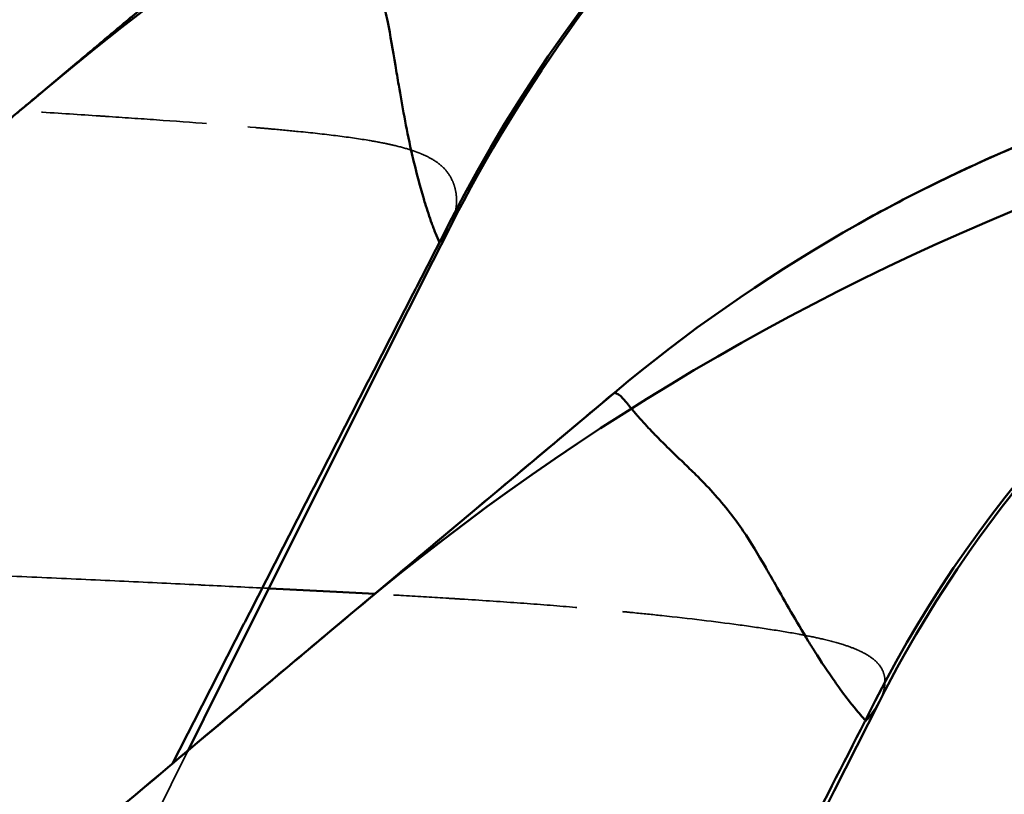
# Model space of a CAD drawing. Header units: millimetres. Extents: x 3278 to 6066, y 2420 to 4375.
# Tile 651 of 656: x 5744.11 to 5750.36, y 4209.31 to 4214.23. Entities that reach past the tile are written whole.
import ezdxf

# ---------------------------------------------------------------- set-up
doc = ezdxf.new("R2010")
doc.units = ezdxf.units.MM
doc.linetypes.add('DASHED', pattern=[0.2067, 0.1654, -0.0413])
for name, color, linetype, lineweight in [('Sichtbare Kanten(DIN)', 7, 'Continuous', 50), ('Sichtbare tangentiale Kanten(DIN)', 7, 'Continuous', 50), ('Verdeckte Kanten(DIN)', 7, 'DASHED', 35), ('Verdeckte tangentiale Kanten(DIN)', 7, 'DASHED', 35)]:
    doc.layers.add(name, color=color, linetype=linetype, lineweight=lineweight)

msp = doc.modelspace()

# ---------------------------------------------------------------- linework, layer by layer
at = {"layer": 'Sichtbare Kanten(DIN)'}
for p, q in [((5744.269, 4213.7825), (5746.1502, 4215.3611)), ((5746.2501, 4210.4844), (5747.8896, 4211.86))]:
    msp.add_line(p, q, dxfattribs=at)
for centre, radius, start in [((5756.4819, 4199.2277), 19, 90), ((5756.5347, 4198.2277), 16, 90), ((5754.3946, 4204.1076), 10.1201, 89.99999)]:
    msp.add_arc(centre, radius, start, 129.99999, dxfattribs=at)
for points, degree, knots in [([(5755.4769, 4218.2277), (5755.4742, 4218.2277), (5755.4715, 4218.2277), (5754.6312, 4218.2249), (5753.7816, 4218.111), (5752.1602, 4217.6738), (5751.3719, 4217.346), (5749.9184, 4216.5065), (5749.241, 4215.9872), (5747.9212, 4214.6711), (5747.3041, 4213.8201), (5746.8419, 4212.9068)], 3, [0.126882, 0.126882, 0.126882, 0.126882, 0.127677, 0.127677, 0.380043, 0.380043, 0.632177, 0.632177, 0.884304, 0.884304, 1.19233, 1.19233, 1.19233, 1.19233]), ([(5746.1498, 4215.3608), (5745.9447, 4215.1886), (5745.7395, 4215.0165), (5745.5344, 4214.8443), (5745.3292, 4214.6722), (5745.1241, 4214.5001), (5744.2259, 4213.7464), (5743.3275, 4212.9926), (5742.6339, 4212.4106), (5741.9409, 4211.8291), (5741.2477, 4211.2474), (5739.8613, 4210.0841), (5738.4748, 4208.9206), (5737.7814, 4208.3388), (5737.0885, 4207.7572), (5736.3947, 4207.1756), (5735.3556, 4206.3031), (5734.3151, 4205.4301), (5733.9716, 4205.1373), (5733.6184, 4204.854), (5733.2734, 4204.5608), (5732.5982, 4203.9519), (5731.9482, 4203.3071), (5731.6299, 4202.9769), (5731.3176, 4202.6384), (5731.0127, 4202.2912), (5730.1201, 4201.2253), (5729.2966, 4200.0875), (5728.7805, 4199.2986), (5728.2989, 4198.4798), (5727.8556, 4197.6347), (5727.0482, 4195.8941), (5726.4077, 4194.0645), (5726.1314, 4193.1302), (5725.9003, 4192.1795), (5725.7167, 4191.2156), (5725.4453, 4189.269), (5725.3687, 4187.2996), (5725.3797, 4186.3131), (5725.4399, 4185.3282), (5725.5495, 4184.3495), (5725.8642, 4182.4114), (5726.3656, 4180.5261), (5726.6614, 4179.6011), (5727.0016, 4178.694), (5727.3849, 4177.8094), (5727.8041, 4176.9532), (5728.2647, 4176.1182)], 7, [0.0880073, 0.0880073, 0.0880073, 0.0880073, 0.0880073, 0.0880073, 0.0880073, 0.0880073, 0.125, 0.125, 0.125, 0.125, 0.125, 0.25, 0.25, 0.25, 0.25, 0.25, 0.375, 0.375, 0.375, 0.375, 0.375, 0.4375, 0.4375, 0.4375, 0.4375, 0.4375, 0.5, 0.5, 0.5, 0.5, 0.5, 0.625, 0.625, 0.625, 0.625, 0.625, 0.75, 0.75, 0.75, 0.75, 0.75, 0.875, 0.875, 0.875, 0.875, 0.875, 1, 1, 1, 1, 1, 1, 1, 1]), ([(5749.3418, 4212.876), (5749.3418, 4212.876), (5749.3418, 4212.876), (5749.3418, 4212.876), (5749.3457, 4212.8783), (5749.3603, 4212.8867), (5749.3713, 4212.893), (5749.4013, 4212.9101), (5749.4219, 4212.9218), (5749.4782, 4212.9533), (5749.5166, 4212.9746), (5749.6267, 4213.0345), (5749.7027, 4213.0748), (5749.9364, 4213.1945), (5750.102, 4213.2742), (5750.6409, 4213.5147), (5751.0322, 4213.6622), (5752.1975, 4214.0192), (5753.0059, 4214.1642), (5754.0006, 4214.222), (5754.1955, 4214.2277), (5754.3905, 4214.2277)], 3, [0, 0, 0, 0, 0.0002175, 0.0002175, 0.0084601, 0.0084601, 0.0171246, 0.0171246, 0.028264, 0.028264, 0.0451746, 0.0451746, 0.0746674, 0.0746674, 0.1334353, 0.1334353, 0.2620042, 0.2620042, 0.5084512, 0.5084512, 0.5685651, 0.5685651, 0.5685651, 0.5685651]), ([(5756.5932, 4214.2277), (5756.5888, 4214.2276), (5756.5844, 4214.2276), (5756.5694, 4214.2276), (5756.5587, 4214.2275), (5756.5267, 4214.2272), (5756.5054, 4214.2269), (5756.4401, 4214.2258), (5756.3961, 4214.2247), (5756.2642, 4214.2202), (5756.1763, 4214.2157), (5755.9138, 4214.198), (5755.7393, 4214.1804), (5754.7326, 4214.045), (5753.9077, 4213.7956), (5752.4026, 4213.0609), (5751.7033, 4212.5687), (5750.487, 4211.384), (5749.9615, 4210.6683), (5749.5718, 4209.8985)], 3, [0.1521933, 0.1521933, 0.1521933, 0.1521933, 0.1535206, 0.1535206, 0.1567237, 0.1567237, 0.1631297, 0.1631297, 0.1763611, 0.1763611, 0.2027936, 0.2027936, 0.2554344, 0.2554344, 0.5080938, 0.5080938, 0.7588103, 0.7588103, 1.018576, 1.018576, 1.018576, 1.018576]), ([(5728.2647, 4176.1182), (5727.7667, 4177.021), (5726.8791, 4178.92), (5725.9265, 4181.9978), (5725.4053, 4185.2721), (5725.364, 4188.6548), (5725.8258, 4192.0374), (5726.7813, 4195.3089), (5728.1885, 4198.3656), (5729.6912, 4200.6775), (5731.0471, 4202.347), (5732.1236, 4203.4986), (5733.0662, 4204.3824), (5733.8681, 4205.0551), (5734.7003, 4205.7534), (5735.7462, 4206.631), (5737.422, 4208.0372), (5739.516, 4209.7943), (5741.9379, 4211.8265), (5743.5221, 4213.1558), (5744.269, 4213.7825)], 3, [0, 0, 0, 0, 0.0596907, 0.12127, 0.1842991, 0.2482611, 0.3126201, 0.3768416, 0.4404163, 0.5028797, 0.5335817, 0.5638557, 0.5936729, 0.6087386, 0.6243722, 0.6556407, 0.6869111, 0.7494688, 0.8120542, 0.8678788, 0.8678788, 0.8678788, 0.8678788]), ([(5747.8895, 4211.86), (5747.6141, 4211.6289), (5747.3387, 4211.3979), (5747.0633, 4211.1668), (5746.5125, 4210.7046), (5745.9617, 4210.2424), (5745.4109, 4209.7802), (5744.7937, 4209.2623), (5744.1764, 4208.7443), (5743.5592, 4208.2265), (5743.3502, 4208.0511), (5743.1413, 4207.8757), (5742.9323, 4207.7004), (5742.5192, 4207.3537), (5742.1061, 4207.0071), (5741.693, 4206.6605), (5741.5919, 4206.5757), (5741.4909, 4206.4909), (5741.3899, 4206.4062), (5741.0778, 4206.1443), (5740.7657, 4205.8824), (5740.4535, 4205.6205), (5740.0424, 4205.2755), (5739.6313, 4204.9306), (5739.2202, 4204.5856), (5738.8587, 4204.2823), (5738.4974, 4203.979), (5738.1358, 4203.6756), (5738.0823, 4203.6307), (5738.0287, 4203.5858), (5737.9752, 4203.5409), (5737.848, 4203.4341), (5737.7206, 4203.3272), (5737.5935, 4203.2205), (5737.5141, 4203.1538), (5737.4348, 4203.0872), (5737.3553, 4203.0205), (5737.2542, 4202.9356), (5737.1533, 4202.8509), (5737.0522, 4202.7661), (5736.9465, 4202.6774), (5736.8404, 4202.5884), (5736.7348, 4202.4999), (5736.6582, 4202.4357), (5736.5816, 4202.3715), (5736.5049, 4202.3074), (5736.4787, 4202.2854), (5736.4524, 4202.2634), (5736.4261, 4202.2413), (5736.3244, 4202.1562), (5736.2228, 4202.0711), (5736.1222, 4201.9862), (5736.0775, 4201.9484), (5736.033, 4201.9107), (5735.9888, 4201.8731), (5735.9402, 4201.8317), (5735.8921, 4201.7904), (5735.8442, 4201.7491), (5735.7591, 4201.6756), (5735.6754, 4201.6023), (5735.592, 4201.528), (5735.5723, 4201.5104), (5735.5527, 4201.4928), (5735.533, 4201.4752), (5735.3884, 4201.345), (5735.2451, 4201.2114), (5735.1035, 4201.0752), (5734.938, 4200.916), (5734.7747, 4200.7532), (5734.6139, 4200.5871), (5734.496, 4200.4654), (5734.3794, 4200.3418), (5734.2643, 4200.2165), (5734.2241, 4200.1728), (5734.1841, 4200.1289), (5734.1443, 4200.0847), (5733.9909, 4199.9147), (5733.8401, 4199.7414), (5733.692, 4199.5648), (5733.6191, 4199.4779), (5733.5469, 4199.3903), (5733.4754, 4199.3019), (5733.2568, 4199.0316), (5733.0443, 4198.7539), (5732.8387, 4198.4691), (5732.5677, 4198.0939), (5732.3085, 4197.7064), (5732.0623, 4197.3072), (5732.0614, 4197.3057), (5732.0605, 4197.3042), (5732.0595, 4197.3027), (5731.8135, 4196.9034), (5731.5804, 4196.4926), (5731.3616, 4196.071), (5731.1987, 4195.7571), (5731.0437, 4195.4372), (5730.8971, 4195.1118), (5730.8476, 4195.0017), (5730.799, 4194.8911), (5730.7513, 4194.7798), (5730.4704, 4194.1233), (5730.2237, 4193.4452), (5730.0151, 4192.7502), (5729.9453, 4192.5176), (5729.8798, 4192.2832), (5729.8187, 4192.0471), (5729.576, 4191.1103), (5729.4021, 4190.1475), (5729.3026, 4189.1736), (5729.2965, 4189.1138), (5729.2907, 4189.0539), (5729.2852, 4188.994), (5729.2457, 4188.5681), (5729.2206, 4188.1403), (5729.2098, 4187.7119), (5729.1975, 4187.2218), (5729.204, 4186.7308), (5729.2292, 4186.2414), (5729.248, 4185.8755), (5729.2772, 4185.5103), (5729.3169, 4185.1467), (5729.3633, 4184.7212), (5729.4239, 4184.2979), (5729.4982, 4183.8782), (5729.5727, 4183.4577), (5729.661, 4183.0409), (5729.7625, 4182.629), (5729.8642, 4182.2167), (5729.9792, 4181.8091), (5730.1071, 4181.4071), (5730.2351, 4181.0046), (5730.376, 4180.6079), (5730.5291, 4180.2178), (5730.6827, 4179.8262), (5730.8486, 4179.4414), (5731.0254, 4179.065), (5731.1142, 4178.876), (5731.2058, 4178.6889), (5731.3001, 4178.504), (5731.3946, 4178.3185), (5731.4921, 4178.1349), (5731.5921, 4177.9536)], 3, [0.0000005, 0.0000005, 0.0000005, 0.0000005, 0.0265632, 0.0265632, 0.0265632, 0.0796895, 0.0796895, 0.0796895, 0.1392193, 0.1392193, 0.1392193, 0.1593787, 0.1593787, 0.1593787, 0.1992231, 0.1992231, 0.1992231, 0.2089652, 0.2089652, 0.2089652, 0.23907, 0.23907, 0.23907, 0.2787204, 0.2787204, 0.2787204, 0.3135881, 0.3135881, 0.3135881, 0.3187496, 0.3187496, 0.3187496, 0.3310198, 0.3310198, 0.3310198, 0.3386805, 0.3386805, 0.3386805, 0.3484368, 0.3484368, 0.3484368, 0.3586291, 0.3586291, 0.3586291, 0.3660184, 0.3660184, 0.3660184, 0.3685541, 0.3685541, 0.3685541, 0.3783529, 0.3783529, 0.3783529, 0.3827072, 0.3827072, 0.3827072, 0.3874975, 0.3874975, 0.3874975, 0.3960156, 0.3960156, 0.3960156, 0.3980262, 0.3980262, 0.3980262, 0.4128466, 0.4128466, 0.4128466, 0.430162, 0.430162, 0.430162, 0.4428468, 0.4428468, 0.4428468, 0.4472735, 0.4472735, 0.4472735, 0.4643177, 0.4643177, 0.4643177, 0.4726994, 0.4726994, 0.4726994, 0.4983167, 0.4983167, 0.4983167, 0.5320762, 0.5320762, 0.5320762, 0.5322031, 0.5322031, 0.5322031, 0.56596, 0.56596, 0.56596, 0.5910993, 0.5910993, 0.5910993, 0.5995984, 0.5995984, 0.5995984, 0.6497261, 0.6497261, 0.6497261, 0.6664998, 0.6664998, 0.6664998, 0.7330801, 0.7330801, 0.7330801, 0.7371709, 0.7371709, 0.7371709, 0.7662518, 0.7662518, 0.7662518, 0.7995204, 0.7995204, 0.7995204, 0.824398, 0.824398, 0.824398, 0.8535163, 0.8535163, 0.8535163, 0.8826886, 0.8826886, 0.8826886, 0.9118856, 0.9118856, 0.9118856, 0.9411203, 0.9411203, 0.9411203, 0.9704748, 0.9704748, 0.9704748, 0.9852201, 0.9852201, 0.9852201, 0.9999999, 0.9999999, 0.9999999, 0.9999999]), ([(5734.4247, 4200.3888), (5734.5302, 4200.5008), (5734.6371, 4200.6117), (5734.7452, 4200.7214), (5734.9468, 4200.9259), (5735.1524, 4201.1259), (5735.3632, 4201.3208), (5735.4474, 4201.3987), (5735.5325, 4201.4758), (5735.6183, 4201.552), (5735.6952, 4201.6202), (5735.7727, 4201.6877), (5735.8506, 4201.7548), (5735.9306, 4201.8236), (5736.011, 4201.8919), (5736.0916, 4201.9601), (5736.2017, 4202.0532), (5736.3123, 4202.1461), (5736.4229, 4202.2388), (5736.4974, 4202.3011), (5736.5719, 4202.3635), (5736.6464, 4202.4259), (5736.9824, 4202.7072), (5737.3174, 4202.9886), (5737.6527, 4203.2702), (5737.6933, 4203.3043), (5737.7338, 4203.3383), (5737.7743, 4203.3723), (5738.1432, 4203.682), (5738.5123, 4203.9916), (5738.8813, 4204.3012), (5738.888, 4204.3068), (5738.8947, 4204.3124), (5738.9014, 4204.318), (5739.3043, 4204.6561), (5739.7073, 4204.9942), (5740.1102, 4205.3323), (5740.4587, 4205.6247), (5740.8072, 4205.9172), (5741.1557, 4206.2096), (5741.2167, 4206.2608), (5741.2776, 4206.3119), (5741.3386, 4206.3631), (5742.0287, 4206.9422), (5742.7188, 4207.5212), (5743.4089, 4208.1003), (5743.5375, 4208.2082), (5743.6662, 4208.3161), (5743.7948, 4208.4241), (5744.417, 4208.9462), (5745.0392, 4209.4683), (5745.6615, 4209.9904), (5745.8577, 4210.1551), (5746.0539, 4210.3197), (5746.2501, 4210.4844)], 3, [0.6081265, 0.6081265, 0.6081265, 0.6081265, 0.6197546, 0.6197546, 0.6197546, 0.6414507, 0.6414507, 0.6414507, 0.6501252, 0.6501252, 0.6501252, 0.6578955, 0.6578955, 0.6578955, 0.6658731, 0.6658731, 0.6658731, 0.6767799, 0.6767799, 0.6767799, 0.6841191, 0.6841191, 0.6841191, 0.7172224, 0.7172224, 0.7172224, 0.7212231, 0.7212231, 0.7212231, 0.7576306, 0.7576306, 0.7576306, 0.7582923, 0.7582923, 0.7582923, 0.7980494, 0.7980494, 0.7980494, 0.832438, 0.832438, 0.832438, 0.8384551, 0.8384551, 0.8384551, 0.9065494, 0.9065494, 0.9065494, 0.9192404, 0.9192404, 0.9192404, 0.9806377, 0.9806377, 0.9806377, 1, 1, 1, 1]), ([(5749.5718, 4209.8985), (5748.0356, 4206.8657), (5746.5379, 4203.8094), (5742.8176, 4196.147), (5740.6928, 4191.6749), (5737.5557, 4185.3979), (5736.5008, 4183.3501), (5734.4677, 4179.5137), (5733.4442, 4177.6433), (5732.6279, 4176.1479)], 3, [0.000184, 0.000184, 0.000184, 0.000184, 1.161301, 1.161301, 2.906446, 2.906446, 3.743723, 3.743723, 4.650907, 4.650907, 4.650907, 4.650907])]:
    msp.add_open_spline(points, degree=degree, knots=knots, dxfattribs=at)
msp.add_open_spline([(5746.8397, 4212.9023), (5746.2798, 4211.7964), (5745.7283, 4210.6888), (5745.176, 4209.5804)], degree=3, dxfattribs=at)
at = {"layer": 'Sichtbare tangentiale Kanten(DIN)'}
for centre, major_axis, ratio, start_param, end_param in [((5755.4913, 4208.5037), (0, 9.7241), 0.999762, 0.002403, 1.111692), ((5756.6046, 4206.2972), (0, 7.9305), 0.999545, 0.002485, 1.116765)]:
    msp.add_ellipse(centre, major_axis=major_axis, ratio=ratio, start_param=start_param, end_param=end_param, dxfattribs=at)
for points, knots in [([(5746.7761, 4212.8126), (5746.7677, 4212.832), (5746.7592, 4212.8514), (5746.7512, 4212.8715), (5746.7469, 4212.882), (5746.7428, 4212.8928), (5746.7388, 4212.9036), (5746.7351, 4212.9134), (5746.7315, 4212.9234), (5746.7279, 4212.9333), (5746.7129, 4212.9753), (5746.6987, 4213.0181), (5746.6853, 4213.0614), (5746.6814, 4213.0738), (5746.6777, 4213.0862), (5746.674, 4213.0986), (5746.6519, 4213.1733), (5746.6321, 4213.2485), (5746.6143, 4213.3224), (5746.6084, 4213.3471), (5746.6027, 4213.3716), (5746.5973, 4213.396), (5746.5645, 4213.5423), (5746.5396, 4213.6828), (5746.5178, 4213.8115), (5746.5105, 4213.8544), (5746.5036, 4213.896), (5746.4969, 4213.9362), (5746.4801, 4214.0367), (5746.4646, 4214.1288), (5746.4478, 4214.2118), (5746.4377, 4214.2616), (5746.4272, 4214.3082), (5746.4164, 4214.3522), (5746.402, 4214.4108), (5746.3866, 4214.4644), (5746.371, 4214.5153), (5746.3555, 4214.5661), (5746.3397, 4214.6141), (5746.3242, 4214.6603), (5746.3126, 4214.6949), (5746.3011, 4214.7286), (5746.29, 4214.7617), (5746.2863, 4214.7727), (5746.2826, 4214.7837), (5746.279, 4214.7946), (5746.2646, 4214.8383), (5746.251, 4214.8812), (5746.2386, 4214.924), (5746.2324, 4214.9453), (5746.2266, 4214.9667), (5746.2211, 4214.9881), (5746.2156, 4215.0094), (5746.2105, 4215.0309), (5746.2058, 4215.0523), (5746.1964, 4215.0951), (5746.1886, 4215.1376), (5746.1825, 4215.1789), (5746.181, 4215.1892), (5746.1796, 4215.1994), (5746.1783, 4215.2096), (5746.177, 4215.2197), (5746.1758, 4215.2298), (5746.1746, 4215.2396), (5746.1737, 4215.2469), (5746.1729, 4215.2541), (5746.172, 4215.2612), (5746.1706, 4215.273), (5746.1692, 4215.2843), (5746.168, 4215.2952), (5746.1675, 4215.2995), (5746.1671, 4215.3038), (5746.1666, 4215.308), (5746.1662, 4215.3121), (5746.1658, 4215.3162), (5746.1651, 4215.3199), (5746.1646, 4215.3227), (5746.164, 4215.3254), (5746.1633, 4215.3279), (5746.1622, 4215.3321), (5746.1606, 4215.3357), (5746.1593, 4215.3393), (5746.1588, 4215.3407), (5746.1583, 4215.3421), (5746.1579, 4215.3435), (5746.1565, 4215.3477), (5746.1556, 4215.3517), (5746.1537, 4215.3542), (5746.1534, 4215.3546), (5746.153, 4215.355), (5746.1526, 4215.3553), (5746.1513, 4215.3565), (5746.1496, 4215.3571), (5746.1491, 4215.3579), (5746.149, 4215.3581), (5746.1489, 4215.3583), (5746.1489, 4215.3585), (5746.1488, 4215.3592), (5746.1493, 4215.36), (5746.1498, 4215.3608)], [0.0000005, 0.0000005, 0.0000005, 0.0000005, 0.0155919, 0.0155919, 0.0155919, 0.0237772, 0.0237772, 0.0237772, 0.0311952, 0.0311952, 0.0311952, 0.0624092, 0.0624092, 0.0624092, 0.0713317, 0.0713317, 0.0713317, 0.1248831, 0.1248831, 0.1248831, 0.1427382, 0.1427382, 0.1427382, 0.2498827, 0.2498827, 0.2498827, 0.2855961, 0.2855961, 0.2855961, 0.3748677, 0.3748677, 0.3748677, 0.4284204, 0.4284204, 0.4284204, 0.4998062, 0.4998062, 0.4998062, 0.5711772, 0.5711772, 0.5711772, 0.6246991, 0.6246991, 0.6246991, 0.6425389, 0.6425389, 0.6425389, 0.7138957, 0.7138957, 0.7138957, 0.7495739, 0.7495739, 0.7495739, 0.7852542, 0.7852542, 0.7852542, 0.8566338, 0.8566338, 0.8566338, 0.8744869, 0.8744869, 0.8744869, 0.8923455, 0.8923455, 0.8923455, 0.905744, 0.905744, 0.905744, 0.9280898, 0.9280898, 0.9280898, 0.9370275, 0.9370275, 0.9370275, 0.9459598, 0.9459598, 0.9459598, 0.9526825, 0.9526825, 0.9526825, 0.9638661, 0.9638661, 0.9638661, 0.968358, 0.968358, 0.968358, 0.9818631, 0.9818631, 0.9818631, 0.9840916, 0.9840916, 0.9840916, 0.9919381, 0.9919381, 0.9919381, 0.9939544, 0.9939544, 0.9939544, 0.9999991, 0.9999991, 0.9999991, 0.9999991]), ([(5746.7763, 4212.813), (5746.7896, 4212.8287), (5746.803, 4212.8444), (5746.8147, 4212.8612), (5746.8159, 4212.8628), (5746.8171, 4212.8645), (5746.8182, 4212.8663), (5746.827, 4212.8792), (5746.8349, 4212.8928), (5746.8419, 4212.9068)], [0.000229, 0.000229, 0.000229, 0.000229, 0.986458, 0.986458, 0.986458, 1.085654, 1.085654, 1.085654, 1.838995, 1.838995, 1.838995, 1.838995]), ([(5749.4854, 4209.7735), (5749.4627, 4209.7997), (5749.4399, 4209.8258), (5749.4176, 4209.8527), (5749.4106, 4209.8611), (5749.4037, 4209.8695), (5749.3968, 4209.8781), (5749.3678, 4209.914), (5749.3397, 4209.9514), (5749.3125, 4209.9892), (5749.3047, 4210), (5749.297, 4210.0108), (5749.2894, 4210.0216), (5749.2435, 4210.0866), (5749.2002, 4210.1522), (5749.1595, 4210.2167), (5749.1459, 4210.2382), (5749.1327, 4210.2596), (5749.1196, 4210.2809), (5749.0415, 4210.4084), (5748.9731, 4210.5305), (5748.9103, 4210.641), (5748.8893, 4210.6779), (5748.869, 4210.7135), (5748.8492, 4210.7477), (5748.7996, 4210.8333), (5748.7529, 4210.9107), (5748.7066, 4210.9794), (5748.6789, 4211.0206), (5748.6513, 4211.0586), (5748.6238, 4211.0941), (5748.5872, 4211.1415), (5748.5504, 4211.1841), (5748.514, 4211.2241), (5748.4775, 4211.2641), (5748.4413, 4211.3014), (5748.4056, 4211.337), (5748.3787, 4211.3636), (5748.3522, 4211.3894), (5748.3261, 4211.4146), (5748.3174, 4211.423), (5748.3087, 4211.4314), (5748.3001, 4211.4397), (5748.2656, 4211.4729), (5748.2319, 4211.5054), (5748.1993, 4211.5377), (5748.183, 4211.5538), (5748.1669, 4211.5699), (5748.1512, 4211.586), (5748.1355, 4211.6021), (5748.1201, 4211.6182), (5748.105, 4211.6343), (5748.09, 4211.6504), (5748.0754, 4211.6664), (5748.0612, 4211.6824), (5748.0523, 4211.6923), (5748.0436, 4211.7022), (5748.035, 4211.7121), (5748.0299, 4211.718), (5748.0249, 4211.7239), (5748.0199, 4211.7298), (5748.0133, 4211.7376), (5748.0068, 4211.7454), (5748.0004, 4211.753), (5747.994, 4211.7607), (5747.9878, 4211.7682), (5747.9817, 4211.7755), (5747.9771, 4211.781), (5747.9725, 4211.7864), (5747.9681, 4211.7917), (5747.9607, 4211.8005), (5747.9534, 4211.8089), (5747.9464, 4211.8167), (5747.9436, 4211.8199), (5747.9408, 4211.8229), (5747.938, 4211.8258), (5747.9297, 4211.8347), (5747.9215, 4211.8425), (5747.9127, 4211.8477), (5747.9113, 4211.8486), (5747.9098, 4211.8494), (5747.9083, 4211.8501), (5747.9039, 4211.8524), (5747.8994, 4211.854), (5747.8955, 4211.8551), (5747.8949, 4211.8553), (5747.8942, 4211.8555), (5747.8936, 4211.8557), (5747.8915, 4211.8563), (5747.8897, 4211.8567), (5747.889, 4211.8574), (5747.8889, 4211.8576), (5747.8888, 4211.8577), (5747.8887, 4211.8579), (5747.8885, 4211.8584), (5747.889, 4211.8592), (5747.8895, 4211.86)], [0.0000289, 0.0000289, 0.0000289, 0.0000289, 0.0237762, 0.0237762, 0.0237762, 0.031192, 0.031192, 0.031192, 0.0624063, 0.0624063, 0.0624063, 0.0713287, 0.0713287, 0.0713287, 0.1248805, 0.1248805, 0.1248805, 0.1427368, 0.1427368, 0.1427368, 0.2498904, 0.2498904, 0.2498904, 0.2856084, 0.2856084, 0.2856084, 0.3748929, 0.3748929, 0.3748929, 0.4284526, 0.4284526, 0.4284526, 0.499844, 0.499844, 0.499844, 0.5712166, 0.5712166, 0.5712166, 0.6247376, 0.6247376, 0.6247376, 0.6425767, 0.6425767, 0.6425767, 0.7139295, 0.7139295, 0.7139295, 0.7496047, 0.7496047, 0.7496047, 0.7852813, 0.7852813, 0.7852813, 0.8209623, 0.8209623, 0.8209623, 0.8432672, 0.8432672, 0.8432672, 0.8566525, 0.8566525, 0.8566525, 0.8745035, 0.8745035, 0.8745035, 0.8923603, 0.8923603, 0.8923603, 0.9057577, 0.9057577, 0.9057577, 0.92809, 0.92809, 0.92809, 0.9370387, 0.9370387, 0.9370387, 0.9639001, 0.9639001, 0.9639001, 0.9683771, 0.9683771, 0.9683771, 0.9818675, 0.9818675, 0.9818675, 0.98412, 0.98412, 0.98412, 0.9920377, 0.9920377, 0.9920377, 0.9939558, 0.9939558, 0.9939558, 1, 1, 1, 1]), ([(5746.3651, 4210.5808), (5746.1525, 4210.5927), (5745.9291, 4210.6043), (5745.6956, 4210.6161), (5745.6933, 4210.6162), (5745.691, 4210.6163), (5745.6887, 4210.6164)], [22.088622, 22.088622, 22.088622, 22.088622, 23.891551, 23.891551, 23.891551, 23.909207, 23.909207, 23.909207, 23.909207]), ([(5749.4859, 4209.7759), (5749.4931, 4209.7844), (5749.5002, 4209.7928), (5749.5071, 4209.8012), (5749.5151, 4209.811), (5749.5228, 4209.8208), (5749.53, 4209.8307), (5749.534, 4209.8362), (5749.5379, 4209.8416), (5749.5416, 4209.8472), (5749.5531, 4209.8643), (5749.5631, 4209.8814), (5749.5718, 4209.8985)], [0.201361, 0.201361, 0.201361, 0.201361, 0.587352, 0.587352, 0.587352, 1.038209, 1.038209, 1.038209, 1.288627, 1.288627, 1.288627, 2.066389, 2.066389, 2.066389, 2.066389]), ([(5732.5728, 4176.2116), (5732.7107, 4176.4828), (5732.8479, 4176.7542), (5732.9842, 4177.0256), (5733.1445, 4177.3445), (5733.3035, 4177.6634), (5733.4617, 4177.9823), (5733.6182, 4178.2976), (5733.7738, 4178.6129), (5733.9294, 4178.9279), (5734.0449, 4179.1619), (5734.1605, 4179.3956), (5734.276, 4179.6291), (5734.7041, 4180.4947), (5735.1321, 4181.3575), (5735.5585, 4182.2175), (5735.9849, 4183.0775), (5736.4096, 4183.9346), (5736.8328, 4184.789), (5737.6792, 4186.4977), (5738.5212, 4188.1946), (5739.3669, 4189.8796), (5739.7898, 4190.7221), (5740.2131, 4191.5618), (5740.6358, 4192.3995), (5741.0586, 4193.2372), (5741.4807, 4194.0728), (5741.9022, 4194.9065), (5742.3237, 4195.7401), (5742.7446, 4196.5718), (5743.1656, 4197.4015), (5743.5867, 4198.2312), (5744.0077, 4199.0589), (5744.4288, 4199.8856), (5744.5446, 4200.1129), (5744.6605, 4200.3402), (5744.7763, 4200.5674), (5745.0815, 4201.1662), (5745.3873, 4201.7649), (5745.6941, 4202.364), (5746.1173, 4203.1904), (5746.5421, 4204.0177), (5746.9639, 4204.8419), (5747.3857, 4205.6661), (5747.8042, 4206.4873), (5748.2221, 4207.3083), (5748.5007, 4207.8557), (5748.7792, 4208.403), (5749.0595, 4208.9516), (5749.1989, 4209.2245), (5749.3387, 4209.4977), (5749.4791, 4209.7712)], [0.0491206, 0.0491206, 0.0491206, 0.0491206, 0.0714348, 0.0714348, 0.0714348, 0.0976582, 0.0976582, 0.0976582, 0.1235958, 0.1235958, 0.1235958, 0.1428668, 0.1428668, 0.1428668, 0.2142898, 0.2142898, 0.2142898, 0.2857184, 0.2857184, 0.2857184, 0.4285737, 0.4285737, 0.4285737, 0.5000028, 0.5000028, 0.5000028, 0.5714325, 0.5714325, 0.5714325, 0.6428589, 0.6428589, 0.6428589, 0.7142908, 0.7142908, 0.7142908, 0.7339323, 0.7339323, 0.7339323, 0.7857162, 0.7857162, 0.7857162, 0.8571438, 0.8571438, 0.8571438, 0.9285726, 0.9285726, 0.9285726, 0.9761909, 0.9761909, 0.9761909, 0.9998766, 0.9998766, 0.9998766, 0.9998766])]:
    msp.add_open_spline(points, degree=3, knots=knots, dxfattribs=at)
for points, degree in [([(5746.5965, 4213.3994), (5746.5965, 4213.3994), (5746.5965, 4213.3994), (5746.5965, 4213.3994)], 3), ([(5746.8789, 4213.0146), (5746.8789, 4213.0146), (5746.8789, 4213.0147), (5746.8789, 4213.0147)], 3), ([(5745.0798, 4209.5024), (5745.3218, 4209.9757), (5745.5639, 4210.4488), (5745.8062, 4210.9218), (5746.0485, 4211.3947), (5746.291, 4211.8675), (5746.5335, 4212.3401), (5746.7761, 4212.8126)], 7), ([(5749.0971, 4210.3179), (5749.0971, 4210.3179), (5749.097, 4210.3179), (5749.097, 4210.3179)], 3), ([(5749.4845, 4209.7743), (5749.4845, 4209.7743), (5749.4845, 4209.7743), (5749.4845, 4209.7743)], 3)]:
    msp.add_open_spline(points, degree=degree, dxfattribs=at)
at = {"layer": 'Verdeckte Kanten(DIN)', "ltscale": 0.005548}
msp.add_open_spline([(5746.8427, 4212.9082), (5746.8417, 4212.9063), (5746.8407, 4212.9043), (5746.8397, 4212.9023)], degree=3, dxfattribs=at)
at = {"layer": 'Verdeckte Kanten(DIN)', "ltscale": 0.017708}
msp.add_open_spline([(5746.8419, 4212.9068), (5746.8422, 4212.9072), (5746.8424, 4212.9077), (5746.8427, 4212.9082)], degree=3, dxfattribs=at)
at = {"layer": 'Verdeckte Kanten(DIN)', "ltscale": 0.014685}
msp.add_open_spline([(5749.5718, 4209.8985), (5749.5719, 4209.8987), (5749.572, 4209.8989), (5749.5721, 4209.8991), (5749.5722, 4209.8994), (5749.5723, 4209.8996), (5749.5725, 4209.8998), (5749.5725, 4209.8999), (5749.5725, 4209.8999), (5749.5725, 4209.8999)], degree=3, knots=[2.06638938, 2.06638938, 2.06638938, 2.06638938, 2.07644509, 2.07644509, 2.07644509, 2.08705547, 2.08705547, 2.08705547, 2.08829495, 2.08829495, 2.08829495, 2.08829495], dxfattribs=at)
at = {"layer": 'Verdeckte Kanten(DIN)', "ltscale": 25.517187}
msp.add_open_spline([(5745.176, 4209.5804), (5742.2934, 4203.7949), (5739.576, 4198.0169), (5735.2656, 4189.1852), (5733.6137, 4185.9231), (5731.5233, 4182.0049), (5731.0125, 4181.0641), (5730.5326, 4180.1894)], degree=3, knots=[0.416398, 0.416398, 0.416398, 0.416398, 2.585956, 2.585956, 3.929492, 3.929492, 4.368557, 4.368557, 4.368557, 4.368557], dxfattribs=at)
at = {"layer": 'Verdeckte tangentiale Kanten(DIN)', "ltscale": 6.351303}
msp.add_open_spline([(5746.5965, 4213.3994), (5746.5653, 4213.4095), (5746.5314, 4213.4189), (5746.4948, 4213.4277), (5746.4753, 4213.4324), (5746.4551, 4213.4369), (5746.4341, 4213.4412), (5746.399, 4213.4485), (5746.3618, 4213.4554), (5746.3224, 4213.462), (5746.2594, 4213.4726), (5746.1909, 4213.4823), (5746.117, 4213.4915), (5746.043, 4213.5007), (5745.9637, 4213.5093), (5745.879, 4213.5177), (5745.8253, 4213.523), (5745.7695, 4213.5282), (5745.7116, 4213.5334), (5745.6782, 4213.5364), (5745.6441, 4213.5394), (5745.6094, 4213.5424), (5745.4194, 4213.5588), (5745.2091, 4213.5751), (5744.9785, 4213.5915), (5744.8756, 4213.5989), (5744.7687, 4213.6062), (5744.6577, 4213.6137), (5744.6446, 4213.6146), (5744.6314, 4213.6154), (5744.6182, 4213.6163), (5744.4933, 4213.6247), (5744.3634, 4213.6331), (5744.2286, 4213.6416), (5744.1894, 4213.6441), (5744.1499, 4213.6466), (5744.1099, 4213.649)], degree=3, knots=[10.535235, 10.535235, 10.535235, 10.535235, 11.385913, 11.385913, 11.385913, 11.83752, 11.83752, 11.83752, 12.593127, 12.593127, 12.593127, 13.803748, 13.803748, 13.803748, 15.015117, 15.015117, 15.015117, 15.783347, 15.783347, 15.783347, 16.226412, 16.226412, 16.226412, 18.648195, 18.648195, 18.648195, 19.729182, 19.729182, 19.729182, 19.857052, 19.857052, 19.857052, 21.063529, 21.063529, 21.063529, 21.413754, 21.413754, 21.413754, 21.413754], dxfattribs=at)
at = {"layer": 'Verdeckte tangentiale Kanten(DIN)', "ltscale": 4.332089}
msp.add_open_spline([(5746.8789, 4213.0147), (5746.8801, 4213.0209), (5746.8811, 4213.0272), (5746.8819, 4213.0335), (5746.8832, 4213.0429), (5746.8841, 4213.0524), (5746.8846, 4213.062), (5746.8858, 4213.086), (5746.8843, 4213.11), (5746.8801, 4213.1342), (5746.8786, 4213.1428), (5746.8767, 4213.1515), (5746.8744, 4213.1601), (5746.8702, 4213.1759), (5746.8648, 4213.1917), (5746.8578, 4213.2071), (5746.8468, 4213.2312), (5746.8321, 4213.2546), (5746.8127, 4213.2761), (5746.8115, 4213.2775), (5746.8102, 4213.2789), (5746.809, 4213.2802), (5746.79, 4213.3006), (5746.7667, 4213.3193), (5746.739, 4213.3364), (5746.7172, 4213.3499), (5746.6926, 4213.3624), (5746.6651, 4213.3741), (5746.655, 4213.3783), (5746.6444, 4213.3825), (5746.6335, 4213.3866), (5746.6217, 4213.391), (5746.6093, 4213.3953), (5746.5965, 4213.3994)], degree=3, knots=[3.648867, 3.648867, 3.648867, 3.648867, 3.945853, 3.945853, 3.945853, 4.392789, 4.392789, 4.392789, 5.516723, 5.516723, 5.516723, 5.918735, 5.918735, 5.918735, 6.657475, 6.657475, 6.657475, 7.817675, 7.817675, 7.817675, 7.891673, 7.891673, 7.891673, 8.994501, 8.994501, 8.994501, 9.86459, 9.86459, 9.86459, 10.185353, 10.185353, 10.185353, 10.534718, 10.534718, 10.534718, 10.534718], dxfattribs=at)
at = {"layer": 'Verdeckte tangentiale Kanten(DIN)', "ltscale": 1.202772}
msp.add_open_spline([(5746.8427, 4212.9082), (5746.8437, 4212.9102), (5746.8447, 4212.9122), (5746.8457, 4212.9143), (5746.8475, 4212.9181), (5746.8493, 4212.922), (5746.8511, 4212.926), (5746.8605, 4212.9471), (5746.8682, 4212.9692), (5746.8739, 4212.9918), (5746.8758, 4212.9993), (5746.8775, 4213.0069), (5746.8789, 4213.0146)], degree=3, knots=[1.865133, 1.865133, 1.865133, 1.865133, 1.972917, 1.972917, 1.972917, 2.178536, 2.178536, 2.178536, 3.280253, 3.280253, 3.280253, 3.646557, 3.646557, 3.646557, 3.646557], dxfattribs=at)
at = {"layer": 'Verdeckte tangentiale Kanten(DIN)', "ltscale": 23.314009}
msp.add_open_spline([(5745.6887, 4210.6164), (5745.558, 4210.623), (5745.4241, 4210.6296), (5745.2871, 4210.6362), (5745.2731, 4210.6369), (5745.2591, 4210.6376), (5745.2451, 4210.6383), (5745.0918, 4210.6458), (5744.9346, 4210.6533), (5744.7737, 4210.6609), (5744.6133, 4210.6684), (5744.4492, 4210.676), (5744.2813, 4210.6836), (5744.1136, 4210.6911), (5743.9422, 4210.6987), (5743.767, 4210.7061), (5743.6594, 4210.7107), (5743.5505, 4210.7152), (5743.44, 4210.7197), (5743.3704, 4210.7226), (5743.3003, 4210.7254), (5743.2296, 4210.7282), (5743.0465, 4210.7356), (5742.8595, 4210.7428), (5742.6683, 4210.7499), (5742.4774, 4210.7571), (5742.2823, 4210.7641), (5742.0831, 4210.7712), (5741.8845, 4210.7782), (5741.6817, 4210.7852), (5741.4753, 4210.7924), (5741.4066, 4210.7947), (5741.3375, 4210.7971), (5741.2681, 4210.7995), (5741.1296, 4210.8043), (5740.9897, 4210.8091), (5740.8488, 4210.8139), (5740.6374, 4210.8211), (5740.4239, 4210.8283), (5740.2065, 4210.8353), (5740.1621, 4210.8367), (5740.1174, 4210.8382), (5740.0726, 4210.8396), (5739.8984, 4210.8452), (5739.7217, 4210.8507), (5739.5426, 4210.8561), (5739.3171, 4210.863), (5739.0878, 4210.8699), (5738.8551, 4210.8768), (5738.8381, 4210.8773), (5738.8211, 4210.8778), (5738.804, 4210.8783), (5738.5872, 4210.8847), (5738.3676, 4210.8912), (5738.1454, 4210.8976), (5737.9214, 4210.9041), (5737.6949, 4210.9106), (5737.4662, 4210.9171), (5737.4494, 4210.9176), (5737.4327, 4210.918), (5737.4159, 4210.9185), (5737.1693, 4210.9254), (5736.9201, 4210.9323), (5736.6686, 4210.9389), (5736.4721, 4210.9441), (5736.2742, 4210.9491), (5736.0747, 4210.9539), (5736.0182, 4210.9552), (5735.9615, 4210.9566), (5735.9047, 4210.9579), (5735.6471, 4210.9639), (5735.3871, 4210.9694), (5735.1243, 4210.9744), (5734.9615, 4210.9775), (5734.7976, 4210.9804), (5734.6325, 4210.983), (5734.5309, 4210.9847), (5734.4288, 4210.9862), (5734.3262, 4210.9876), (5734.0569, 4210.9914), (5733.7844, 4210.9945), (5733.5087, 4210.997), (5733.3835, 4210.9981), (5733.2576, 4210.999), (5733.131, 4210.9999), (5732.9783, 4211.0009), (5732.8247, 4211.0017), (5732.6701, 4211.0024), (5732.3866, 4211.0036), (5732.0998, 4211.0041), (5731.8096, 4211.0042), (5731.519, 4211.0044), (5731.225, 4211.004), (5730.9281, 4211.0032), (5730.6308, 4211.0025), (5730.3305, 4211.0013), (5730.0277, 4210.9999), (5729.9951, 4210.9998), (5729.9625, 4210.9996), (5729.9299, 4210.9995), (5729.6592, 4210.9982), (5729.3865, 4210.9967), (5729.112, 4210.995), (5728.8253, 4210.9932), (5728.5367, 4210.9912), (5728.2462, 4210.9889), (5728.2258, 4210.9888), (5728.2054, 4210.9886), (5728.1849, 4210.9884), (5727.8753, 4210.986), (5727.5635, 4210.9833), (5727.2494, 4210.9803), (5727.0067, 4210.978), (5726.7626, 4210.9756), (5726.5168, 4210.9732), (5726.4468, 4210.9726), (5726.3766, 4210.9719), (5726.3063, 4210.9713), (5725.9926, 4210.9684), (5725.6758, 4210.9656), (5725.3565, 4210.9629), (5725.1495, 4210.9611), (5724.9415, 4210.9594), (5724.7327, 4210.9576), (5724.6232, 4210.9567), (5724.5135, 4210.9558), (5724.4036, 4210.9549), (5724.0878, 4210.9523), (5723.7706, 4210.9494), (5723.4522, 4210.9463), (5723.2711, 4210.9445), (5723.0897, 4210.9425), (5722.9079, 4210.9405), (5722.7752, 4210.939), (5722.6423, 4210.9374), (5722.5092, 4210.9357), (5722.2003, 4210.9318), (5721.8905, 4210.9275), (5721.5794, 4210.9226), (5721.4055, 4210.9199), (5721.2312, 4210.917), (5721.0565, 4210.9139), (5720.9258, 4210.9116), (5720.7948, 4210.9093), (5720.6636, 4210.9068), (5720.3643, 4210.9011), (5720.0637, 4210.895), (5719.7613, 4210.8884), (5719.5657, 4210.8842), (5719.3694, 4210.8797), (5719.1722, 4210.8751), (5719.0694, 4210.8727), (5718.9664, 4210.8702), (5718.8631, 4210.8678), (5718.5646, 4210.8606), (5718.264, 4210.8531), (5717.9612, 4210.8454), (5717.7212, 4210.8393), (5717.4797, 4210.833), (5717.2368, 4210.8268), (5717.1911, 4210.8257), (5717.1454, 4210.8245), (5717.0995, 4210.8233), (5716.8472, 4210.817), (5716.5932, 4210.8108), (5716.3378, 4210.8049), (5716.3071, 4210.8042), (5716.2764, 4210.8036), (5716.2457, 4210.8029), (5716.2027, 4210.802), (5716.1595, 4210.8011), (5716.1164, 4210.8003), (5715.9941, 4210.7979), (5715.8715, 4210.7955), (5715.7486, 4210.7926), (5715.7451, 4210.7925), (5715.7417, 4210.7924), (5715.7382, 4210.7924), (5715.5737, 4210.7893), (5715.4074, 4210.7833), (5715.2427, 4210.7783)], degree=3, knots=[23.909207, 23.909207, 23.909207, 23.909207, 24.917341, 24.917341, 24.917341, 25.020197, 25.020197, 25.020197, 26.143757, 26.143757, 26.143757, 27.264199, 27.264199, 27.264199, 28.383419, 28.383419, 28.383419, 29.070237, 29.070237, 29.070237, 29.502508, 29.502508, 29.502508, 30.621248, 30.621248, 30.621248, 31.738393, 31.738393, 31.738393, 32.85244, 32.85244, 32.85244, 33.223117, 33.223117, 33.223117, 33.962858, 33.962858, 33.962858, 35.072507, 35.072507, 35.072507, 35.299567, 35.299567, 35.299567, 36.182665, 36.182665, 36.182665, 37.294688, 37.294688, 37.294688, 37.376012, 37.376012, 37.376012, 38.409838, 38.409838, 38.409838, 39.452456, 39.452456, 39.452456, 39.528818, 39.528818, 39.528818, 40.651659, 40.651659, 40.651659, 41.5289, 41.5289, 41.5289, 41.77767, 41.77767, 41.77767, 42.906029, 42.906029, 42.906029, 43.605343, 43.605343, 43.605343, 44.036201, 44.036201, 44.036201, 45.167886, 45.167886, 45.167886, 45.681804, 45.681804, 45.681804, 46.301263, 46.301263, 46.301263, 47.436571, 47.436571, 47.436571, 48.573771, 48.573771, 48.573771, 49.712254, 49.712254, 49.712254, 49.834682, 49.834682, 49.834682, 50.850453, 50.850453, 50.850453, 51.911127, 51.911127, 51.911127, 51.985623, 51.985623, 51.985623, 53.114938, 53.114938, 53.114938, 53.987579, 53.987579, 53.987579, 54.236048, 54.236048, 54.236048, 55.345053, 55.345053, 55.345053, 56.064017, 56.064017, 56.064017, 56.441018, 56.441018, 56.441018, 57.524423, 57.524423, 57.524423, 58.140452, 58.140452, 58.140452, 58.590125, 58.590125, 58.590125, 59.633463, 59.633463, 59.633463, 60.216903, 60.216903, 60.216903, 60.653379, 60.653379, 60.653379, 61.649175, 61.649175, 61.649175, 62.293354, 62.293354, 62.293354, 62.629242, 62.629242, 62.629242, 63.600294, 63.600294, 63.600294, 64.369799, 64.369799, 64.369799, 64.514576, 64.514576, 64.514576, 65.312213, 65.312213, 65.312213, 65.40802, 65.40802, 65.40802, 65.542343, 65.542343, 65.542343, 65.923141, 65.923141, 65.923141, 65.933849, 65.933849, 65.933849, 66.443595, 66.443595, 66.443595, 66.443595], dxfattribs=at)
at = {"layer": 'Verdeckte tangentiale Kanten(DIN)', "ltscale": 7.058656}
msp.add_open_spline([(5749.097, 4210.3179), (5749.0846, 4210.3203), (5749.072, 4210.3226), (5749.0592, 4210.325), (5749.003, 4210.3353), (5748.9428, 4210.3453), (5748.8788, 4210.3552), (5748.8776, 4210.3554), (5748.8763, 4210.3555), (5748.8751, 4210.3557), (5748.8116, 4210.3655), (5748.7445, 4210.3753), (5748.6736, 4210.385), (5748.5276, 4210.4049), (5748.3658, 4210.4245), (5748.188, 4210.4434), (5748.1293, 4210.4496), (5748.0688, 4210.4558), (5748.0067, 4210.4619), (5747.9741, 4210.4651), (5747.9411, 4210.4683), (5747.9076, 4210.4715), (5747.8099, 4210.4808), (5747.708, 4210.4898), (5747.6019, 4210.4986), (5747.4957, 4210.5074), (5747.3852, 4210.5159), (5747.2704, 4210.5242), (5747.1557, 4210.5324), (5747.0366, 4210.5404), (5746.9131, 4210.5482), (5746.8811, 4210.5503), (5746.8488, 4210.5523), (5746.8162, 4210.5543), (5746.7235, 4210.5601), (5746.6283, 4210.5658), (5746.5308, 4210.5714), (5746.4763, 4210.5746), (5746.4211, 4210.5777), (5746.3651, 4210.5808)], degree=3, knots=[11.056411, 11.056411, 11.056411, 11.056411, 11.312903, 11.312903, 11.312903, 12.436919, 12.436919, 12.436919, 12.458671, 12.458671, 12.458671, 13.569975, 13.569975, 13.569975, 15.856801, 15.856801, 15.856801, 16.611555, 16.611555, 16.611555, 17.006869, 17.006869, 17.006869, 18.159628, 18.159628, 18.159628, 19.313299, 19.313299, 19.313299, 20.465635, 20.465635, 20.465635, 20.764455, 20.764455, 20.764455, 21.614031, 21.614031, 21.614031, 22.088622, 22.088622, 22.088622, 22.088622], dxfattribs=at)
at = {"layer": 'Verdeckte tangentiale Kanten(DIN)', "ltscale": 5.848531}
msp.add_open_spline([(5749.5725, 4209.8999), (5749.5822, 4209.9192), (5749.59, 4209.9383), (5749.5957, 4209.957), (5749.6019, 4209.9772), (5749.6055, 4209.9969), (5749.6064, 4210.016), (5749.6066, 4210.0207), (5749.6066, 4210.0254), (5749.6065, 4210.0301), (5749.606, 4210.0451), (5749.6036, 4210.0597), (5749.5993, 4210.0738), (5749.5934, 4210.0929), (5749.5839, 4210.1109), (5749.5707, 4210.128), (5749.5671, 4210.1327), (5749.5632, 4210.1373), (5749.559, 4210.1418), (5749.5477, 4210.1541), (5749.5342, 4210.1659), (5749.5186, 4210.1771), (5749.4971, 4210.1926), (5749.4716, 4210.207), (5749.4421, 4210.2206), (5749.4351, 4210.2238), (5749.4278, 4210.227), (5749.4204, 4210.2301), (5749.3962, 4210.2402), (5749.3696, 4210.2498), (5749.3407, 4210.259), (5749.3023, 4210.2712), (5749.2598, 4210.2825), (5749.2134, 4210.2933), (5749.177, 4210.3018), (5749.1382, 4210.31), (5749.0971, 4210.3179)], degree=3, knots=[2.088295, 2.088295, 2.088295, 2.088295, 2.96783, 2.96783, 2.96783, 3.916539, 3.916539, 3.916539, 4.152889, 4.152889, 4.152889, 4.916454, 4.916454, 4.916454, 5.948074, 5.948074, 5.948074, 6.229341, 6.229341, 6.229341, 6.997201, 6.997201, 6.997201, 8.054354, 8.054354, 8.054354, 8.305783, 8.305783, 8.305783, 9.121307, 9.121307, 9.121307, 10.205281, 10.205281, 10.205281, 11.055605, 11.055605, 11.055605, 11.055605], dxfattribs=at)
at = {"layer": 'Verdeckte tangentiale Kanten(DIN)', "ltscale": 0.110939}
msp.add_open_spline([(5749.4755, 4209.7637), (5749.4785, 4209.7672), (5749.4815, 4209.7708), (5749.4845, 4209.7743)], degree=3, dxfattribs=at)
at = {"layer": 'Verdeckte tangentiale Kanten(DIN)', "ltscale": 0.01715}
msp.add_open_spline([(5749.4845, 4209.7743), (5749.485, 4209.7748), (5749.4855, 4209.7754), (5749.4859, 4209.7759)], degree=3, dxfattribs=at)
at = {"layer": 'Verdeckte tangentiale Kanten(DIN)', "ltscale": 26.446548}
msp.add_open_spline([(5730.4451, 4180.4359), (5730.5131, 4180.5727), (5730.5812, 4180.7095), (5730.6493, 4180.8463), (5730.7173, 4180.9831), (5730.7854, 4181.1199), (5731.2303, 4182.014), (5731.6753, 4182.9079), (5732.0524, 4183.6648), (5732.4294, 4184.4216), (5732.8064, 4185.1782), (5733.5612, 4186.6909), (5734.317, 4188.2025), (5734.695, 4188.9581), (5735.0732, 4189.7135), (5735.4515, 4190.4687), (5736.2083, 4191.9788), (5736.9658, 4193.4877), (5737.3446, 4194.2417), (5737.7237, 4194.9953), (5738.103, 4195.7488), (5738.6724, 4196.8785), (5739.2422, 4198.0076), (5739.4322, 4198.3839), (5739.6222, 4198.7602), (5739.8122, 4199.1364), (5740.1923, 4199.8887), (5740.5725, 4200.6407), (5740.7627, 4201.0166), (5740.9529, 4201.3924), (5741.1433, 4201.7681), (5741.7147, 4202.8948), (5742.2867, 4204.0207), (5742.6682, 4204.771), (5743.0495, 4205.5213), (5743.431, 4206.2713), (5743.9391, 4207.2686), (5744.4477, 4208.2651), (5744.574, 4208.5127), (5744.7004, 4208.7602), (5744.8269, 4209.0076), (5744.9533, 4209.255), (5745.0798, 4209.5024)], degree=7, knots=[0.1024209, 0.1024209, 0.1024209, 0.1024209, 0.1024209, 0.1024209, 0.1024209, 0.1024209, 0.125, 0.125, 0.125, 0.125, 0.125, 0.25, 0.25, 0.25, 0.25, 0.25, 0.375, 0.375, 0.375, 0.375, 0.375, 0.5, 0.5, 0.5, 0.5, 0.5, 0.5625, 0.5625, 0.5625, 0.5625, 0.5625, 0.625, 0.625, 0.625, 0.625, 0.625, 0.75, 0.75, 0.75, 0.75, 0.75, 0.7913183, 0.7913183, 0.7913183, 0.7913183, 0.7913183, 0.7913183, 0.7913183, 0.7913183], dxfattribs=at)

doc.saveas('drawing.dxf')
